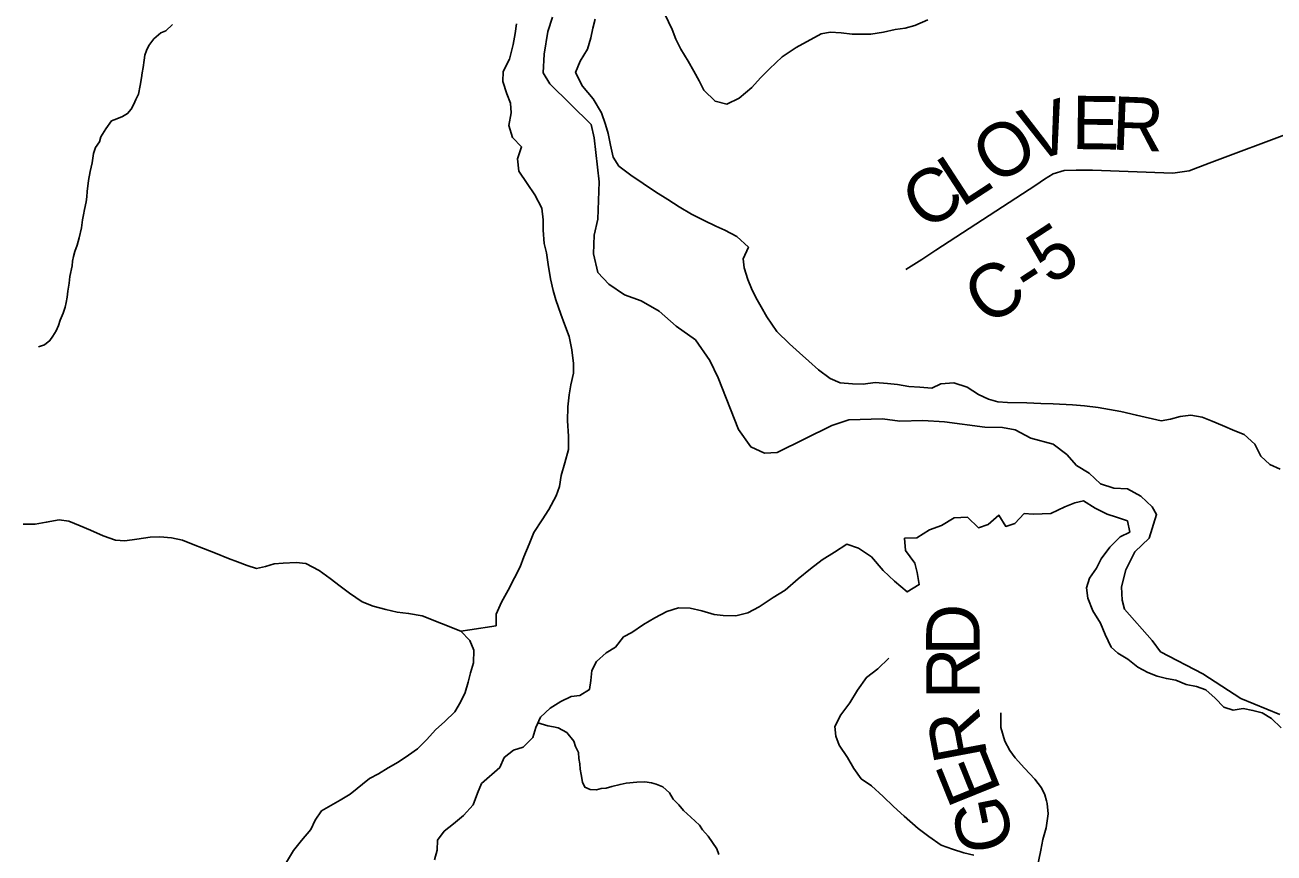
# Model space of a CAD drawing. Extents: x 1310247 to 1664935, y 235267 to 584339.
# Drawn here: x 1510976 to 1517993, y 366994 to 371649 of the extents above; entities that cross this region are included whole.
import ezdxf

# ---------------------------------------------------------------- set-up
doc = ezdxf.new("R2010")
doc.units = 0
for name, color, linetype in [('GM_X_County_Road', 7, 'Continuous'), ('GM_X_County_Road_Text', 7, 'Continuous'), ('GM_X_Major_Lake', 7, 'Continuous'), ('GM_X_Minor_River', 7, 'Continuous'), ('GM_X_Township', 7, 'Continuous'), ('GM_X_Township_Road', 7, 'Continuous'), ('GM_X_Township_Road_Text', 7, 'Continuous')]:
    doc.layers.add(name, color=color, linetype=linetype)

msp = doc.modelspace()

# ---------------------------------------------------------------- linework, layer by layer
at = {"layer": 'GM_X_County_Road'}
for points in [[(1516013.3, 370331.3), (1516093.5, 370382.5), (1516654.2, 370748.3), (1516704, 370781.7), (1516751.7, 370813), (1516812.9, 370831.5), (1516881.9, 370833), (1516972.3, 370833.7), (1517424.2, 370816.6), (1517515.3, 370829.4), (1517628.4, 370872.1), (1518098.1, 371049.3)], [(1515924.1, 370274.3), (1516013.3, 370331.3)]]:
    msp.add_lwpolyline(points, dxfattribs=at)
at = {"layer": 'GM_X_Major_Lake'}
msp.add_line((1513621.9, 368271.9), (1513474.7, 368249), dxfattribs=at)
for points in [[(1516047.9, 371677.5), (1515975.1, 371646.9), (1515920.8, 371631.9), (1515864.5, 371623), (1515798.1, 371608.3), (1515727.8, 371597.7), (1515673.7, 371596.8), (1515623.6, 371597.8), (1515561.7, 371605), (1515499.6, 371608.2), (1515449.4, 371599.2), (1515307.6, 371521.9), (1515230.4, 371469.3), (1515158.9, 371402.5), (1515107.8, 371351.4), (1515058.6, 371298.3), (1514987.2, 371237.6), (1514918.5, 371204.9), (1514852.7, 371220.2), (1514789.9, 371283.6), (1514762.9, 371334.3), (1514734, 371389), (1514701.1, 371445.8), (1514660.5, 371512.7), (1514631.6, 371569.4), (1514610.7, 371624), (1514549.3, 371753.5)], [(1513736.1, 371655.4), (1513728.9, 371601.4), (1513717.6, 371539.5), (1513697.9, 371457.7), (1513662.4, 371388.3), (1513659.3, 371332.2), (1513681.8, 371261.6), (1513702.8, 371209)], [(1514179.3, 371682.7), (1514166.2, 371630.8), (1514155, 371576.9), (1514135.7, 371513.1), (1514094.2, 371445.8), (1514068.9, 371382.2), (1514107.4, 371305.2), (1514168, 371233.9), (1514214.4, 371154.8), (1514237.1, 371090.1), (1514252.1, 371039.7), (1514264.7, 370973.3), (1514279.4, 370906.9), (1514312.4, 370856.1), (1514379.4, 370804.7), (1514448.5, 370757.2), (1514517.7, 370711.7), (1514586.9, 370668.2), (1514650.1, 370626.9), (1514719.4, 370585.4), (1514790.7, 370549.9), (1514856.2, 370518.5), (1514907.8, 370495.4), (1514975.1, 370460), (1515040, 370400.6), (1515010.6, 370335), (1515015.6, 370284.8), (1515036.2, 370218.2), (1515057.2, 370167.7), (1515082.2, 370117.1), (1515111.1, 370064.4), (1515144, 370007.6), (1515200.4, 369926.3), (1515271.1, 369856.8), (1515326.1, 369805.5), (1515379.2, 369758.4), (1515434.3, 369711.2), (1515499.4, 369661.8), (1515554.9, 369636.6)], [(1513702.8, 371209), (1513707.7, 371154.8), (1513694.2, 371084.9), (1513714.8, 371016.4), (1513765.8, 370963.2), (1513742.4, 370897.5), (1513750.9, 370827.2), (1513797.6, 370758.1), (1513840.3, 370695.1), (1513878.8, 370620.2), (1513887.5, 370553.9), (1513886.3, 370495.8), (1513892.8, 370421.5), (1513905.7, 370369.1), (1513914.3, 370302.8), (1513928.7, 370222.3), (1513943.3, 370155.8), (1513958.3, 370103.4), (1513986.6, 370022.7), (1514007.5, 369968.1), (1514032.1, 369897.5), (1514048.6, 369823), (1514057, 369746.6), (1514057.9, 369692.5), (1514042.5, 369626.6), (1514033.4, 369570.7), (1514025.9, 369502.7), (1514024.3, 369424.5), (1514028.5, 369338.2), (1514029, 369262.1), (1514009.4, 369188.3), (1513987.9, 369116.5), (1513978.6, 369054.6), (1513959.5, 369002.8), (1513917.8, 368925.5), (1513880.6, 368868.1), (1513835.1, 368796.8), (1513807.7, 368731.2), (1513778.1, 368659.7), (1513757, 368603.9), (1513725.6, 368540.4), (1513690.1, 368471), (1513652.7, 368403.5), (1513623.2, 368336), (1513621.9, 368271.9)], [(1515554.9, 369636.6), (1515624.9, 369631.2), (1515685, 369630), (1515751.3, 369638.7), (1515821.3, 369633.3), (1515877.2, 369628.2), (1515941.1, 369616.9), (1516003.1, 369613.6), (1516071.1, 369608.3), (1516121.6, 369631.3), (1516193.9, 369637.9), (1516269.5, 369612.3), (1516332.7, 369571), (1516388.3, 369545.8), (1516442, 369530.7), (1516496.1, 369527.6), (1516604.2, 369525.5), (1516682.2, 369521.9), (1516752.2, 369518.5), (1516860.3, 369514.4), (1516928.3, 369509), (1517004.2, 369499.5), (1517131.9, 369476.9), (1517219.6, 369455.1), (1517359.2, 369424.3), (1517411.4, 369433.2), (1517465.8, 369448.2), (1517526, 369455), (1517589.9, 369443.7), (1517645.5, 369422.6), (1517703.1, 369397.4), (1517772.6, 369367.9), (1517824.2, 369346.8), (1517885.2, 369293.5), (1517917.8, 369224.7), (1517968.9, 369177.6), (1518026.5, 369152.4)], [(1517043.8, 368221.7), (1517017.1, 368286.4), (1516974.5, 368355.4), (1516945.9, 368426.2), (1516939.1, 368484.4), (1516956.3, 368540.2), (1516995.5, 368595.6), (1517022.6, 368647.1), (1517070.1, 368714.4), (1517129.3, 368771.3), (1517182, 368798.3), (1517169.2, 368860.7), (1517107.6, 368882), (1517055.9, 368899.1), (1516988.5, 368932.5), (1516923.2, 368973.9), (1516872.9, 368962.8), (1516818.4, 368939.9), (1516739.5, 368903.4), (1516689.4, 368900.3), (1516639.3, 368899.3), (1516589.2, 368902.3), (1516536, 368847.3), (1516485.6, 368830.2), (1516446.9, 368893.1), (1516387.7, 368840.2), (1516333.2, 368823.2), (1516270.4, 368882.6), (1516196.2, 368878.1), (1516125.2, 368835.4), (1516056.6, 368810.7), (1515985.5, 368766), (1515917.4, 368763.4), (1515922, 368695.1), (1515974.6, 368623.9), (1515987.5, 368571.5), (1516000.1, 368503.1), (1515931.2, 368462.4), (1515860.3, 368522), (1515797.5, 368583.3), (1515731, 368658.8), (1515657.9, 368708.4), (1515592.2, 368729.8), (1515523.2, 368685), (1515454.2, 368642.3), (1515389.1, 368591.5), (1515319.8, 368534.7), (1515246.4, 368472), (1515179.5, 368431.3), (1515100.3, 368378.7), (1515037.4, 368343.9), (1514969, 368327.2), (1514898.9, 368328.6), (1514847, 368335.7), (1514777.3, 368355.1), (1514713.5, 368370.4), (1514647.4, 368371.7), (1514580.9, 368351), (1514514.1, 368316.2), (1514451.3, 368279.4), (1514385.5, 368233)], [(1513474.7, 368249), (1513424.5, 368241.9), (1513475.6, 368188.8), (1513496.7, 368134.2), (1513495.4, 368063.9), (1513478.3, 368008), (1513465.3, 367954), (1513448.2, 367896.1), (1513423.1, 367842.4), (1513390, 367788.8), (1513334.9, 367733.6), (1513281.9, 367686.4), (1513232.7, 367633.1), (1513181.6, 367579.8), (1513130.9, 367544.7), (1513072, 367505.6), (1513015.2, 367472.5), (1512962.5, 367439.4), (1512911.8, 367412.2), (1512802, 367325.9), (1512747.2, 367290.8), (1512694.5, 367261.7), (1512641.8, 367230.5), (1512606.7, 367179), (1512581.7, 367127.2), (1512528.4, 367064), (1512483.3, 367008.6), (1512444, 366943.1)], [(1514043.3, 367875), (1514093.5, 367880.1), (1514146.3, 367913.2), (1514155.2, 367963.2), (1514160.3, 368019.4), (1514187.3, 368071.1), (1514240.4, 368120.3), (1514293.1, 368151.4), (1514338.2, 368208.8), (1514385.5, 368233)], [(1517043.8, 368221.7), (1517078.4, 368150.7), (1517115.7, 368116.8), (1517171.3, 368083.6), (1517228.6, 368038.4), (1517284.2, 368009.2), (1517336, 367988.2), (1517387.8, 367975.2), (1517441.8, 367966.1), (1517499.5, 367941), (1517557.4, 367929.8), (1517609.2, 367910.8), (1517662.5, 367865.6), (1517711.7, 367814.5), (1517763.5, 367797.5), (1517819.9, 367806.5), (1517873.8, 367795.4), (1517925.7, 367782.4), (1517979.2, 367751.3), (1518032.4, 367698.1)], [(1513276.4, 366955.6), (1513291.4, 367009.6), (1513292.4, 367065.8), (1513331.5, 367117.2), (1513382.4, 367158.5), (1513439.4, 367205.6), (1513492.6, 367264.8), (1513517.9, 367330.6), (1513541, 367384.4), (1513642.9, 367474.9), (1513668, 367530.6), (1513720.9, 367571.8), (1513775.3, 367588.8), (1513828.5, 367644.1), (1513845.6, 367700), (1513872.7, 367757.7), (1513925.8, 367808.9), (1513986.6, 367845.9), (1514043.3, 367875)]]:
    msp.add_lwpolyline(points, dxfattribs=at)
at = {"layer": 'GM_X_Minor_River'}
for points in [[(1511805, 371652.6), (1511767.7, 371615.5), (1511739.3, 371604.2)], [(1511739.3, 371604.2), (1511700.1, 371571.2), (1511670.9, 371533.8), (1511658.1, 371506), (1511649.3, 371480.1), (1511644.5, 371452.1), (1511639.3, 371410), (1511634.4, 371380), (1511629.6, 371352), (1511622.4, 371308), (1511613, 371260), (1511598.1, 371230.2), (1511587.3, 371204.4), (1511572.4, 371176.7), (1511551.6, 371151.1), (1511522.9, 371133.8), (1511492.4, 371120.7), (1511461.9, 371109.5), (1511430.5, 371066.1), (1511401.1, 371020.7), (1511394.3, 370992.8), (1511371.3, 370961.3), (1511360.3, 370927.4), (1511352.7, 370873.3), (1511341.3, 370825.4), (1511331.9, 370775.4), (1511324.1, 370713.2), (1511323.3, 370683.1), (1511318.5, 370655.1), (1511309.2, 370611.1), (1511304.3, 370581.1), (1511299.5, 370553.1), (1511292.3, 370509), (1511280.6, 370453), (1511269.4, 370411.1), (1511256.3, 370375.3), (1511247.5, 370347.4), (1511242.8, 370321.4), (1511240, 370295.3), (1511228.3, 370235.3), (1511223.2, 370197.3), (1511216, 370153.2), (1511213, 370119.1), (1511206.1, 370089.2), (1511201.4, 370063.2), (1511190.4, 370029.3), (1511173.2, 369989.6), (1511164.3, 369959.6), (1511151.4, 369929.9), (1511132.4, 369900.2), (1511115.6, 369874.6), (1511084.8, 369851.3), (1511052.3, 369840.2)], [(1510964.7, 368842.1), (1511032.9, 368842.9), (1511095.3, 368853.8), (1511167.7, 368866.6), (1511221.7, 368859.6), (1511285.4, 368834.4), (1511343.1, 368809.4), (1511414.7, 368778), (1511484.4, 368752.7), (1511536.5, 368749.8), (1511604.8, 368758.6), (1511679.2, 368769.4), (1511733.4, 368772.4), (1511799.5, 368765.2), (1511861.4, 368752.1), (1511921.1, 368729), (1511978.8, 368706), (1512046.5, 368680.7), (1512118.1, 368649.3), (1512169.9, 368630.4), (1512223.7, 368611.4), (1512275.5, 368594.4), (1512325.9, 368605.6), (1512376.3, 368620.8), (1512426.5, 368623.9), (1512498.7, 368626.6), (1512552.7, 368621.7), (1512628.2, 368582.2), (1512689.5, 368537), (1512746.9, 368493.9), (1512798.3, 368454.9), (1512869.5, 368405.5), (1512931.3, 368382.4), (1513003.1, 368363.1), (1513067, 368347.9), (1513131, 368340.8), (1513207, 368327.4), (1513424.5, 368241.9)], [(1515828.8, 368090.1), (1515767.6, 368028.9), (1515702.6, 367981.7), (1515653.3, 367910.3), (1515609.9, 367838.7), (1515558.6, 367771.3), (1515525.5, 367705.6), (1515530.6, 367651.3), (1515549.8, 367600.8), (1515596.8, 367531.7), (1515631.8, 367468.8), (1515673, 367411.9), (1515730.5, 367372.8), (1515797.7, 367311.4), (1515855, 367256.2), (1515914.2, 367201), (1515993.3, 367131.4), (1516052.8, 367086.3), (1516122.2, 367038.9), (1516186, 367015.8), (1516249.8, 366994.6), (1516305.8, 366981.6)], [(1513857.4, 367725.2), (1513913.6, 367709.4), (1513945.5, 367702.7), (1513971.4, 367698.1), (1514018.9, 367671.1), (1514059.9, 367622.1), (1514069.3, 367593.8), (1514084.6, 367559.4), (1514087.9, 367525.2), (1514093.2, 367495), (1514094.6, 367464.9), (1514100, 367434.7), (1514107.1, 367392.4), (1514120.5, 367364.1), (1514150.2, 367351.4), (1514186.2, 367348.7), (1514212.4, 367356.1), (1514240.5, 367359.5), (1514272.7, 367368.9), (1514318.9, 367380), (1514353.1, 367387.3), (1514413.3, 367392), (1514457.4, 367395.1), (1514495.2, 367388.3), (1514521.1, 367381.8), (1514558.8, 367366.9), (1514596.1, 367332.1), (1514617.4, 367297.5), (1514648.7, 367264.8), (1514676.1, 367234.1), (1514717.3, 367195.1), (1514764.4, 367150), (1514781.8, 367123.6), (1514813.1, 367088.8), (1514861.7, 367017.6), (1514873, 366985.3)]]:
    msp.add_lwpolyline(points, dxfattribs=at)
at = {"layer": 'GM_X_Township'}
for points in [[(1513939.6, 371692.9), (1513913.6, 371613), (1513893.3, 371484.5), (1513886.5, 371379.7), (1513923.7, 371318.8), (1514156.9, 371088.9), (1514173.8, 371014.5), (1514200.9, 370767.7), (1514194.1, 370558.1), (1514173.8, 370466.8), (1514170.4, 370362), (1514194.1, 370257.1), (1514254.9, 370192.9), (1514342.8, 370132), (1514437.5, 370098.2), (1514538.9, 370040.8), (1514633.5, 369956.2), (1514741.7, 369878.5), (1514822.8, 369763.5), (1514870.1, 369665.5), (1514985.1, 369374.7), (1515052.6, 369276.7), (1515130.4, 369242.8), (1515201.4, 369246.2), (1515509, 369398.4), (1515603.6, 369428.8), (1515792.9, 369435.6), (1515890.9, 369422.1), (1516019.4, 369425.4), (1516141.1, 369418.7), (1516367.5, 369388.3), (1516467.3, 369386.6), (1516538.2, 369373.1), (1516626.1, 369325.7), (1516751.2, 369291.9), (1516828.9, 369234.4), (1516883, 369173.6), (1516954, 369129.6), (1517018.2, 369068.8), (1517092.6, 369045.1), (1517170.3, 369041.7), (1517244.7, 369001.2), (1517308.9, 368940.3), (1517332.6, 368896.3), (1517292, 368764.5), (1517210.9, 368686.7), (1517160.2, 368585.3), (1517136.5, 368490.6), (1517139.9, 368416.2), (1517153.4, 368365.5), (1517309.1, 368188.3), (1517354.2, 368125.6), (1517592.5, 368001.4), (1517806, 367862.3), (1518024.5, 367773)], [(1518024.5, 367773), (1517806, 367862.3), (1517592.5, 368001.4), (1517354.2, 368125.6), (1517309.1, 368188.3), (1517153.4, 368365.5), (1517139.9, 368416.2), (1517136.5, 368490.6), (1517160.2, 368585.3), (1517210.9, 368686.7), (1517292, 368764.5), (1517332.6, 368896.3), (1517308.9, 368940.3), (1517244.7, 369001.2), (1517170.3, 369041.7), (1517092.6, 369045.1), (1517018.2, 369068.8), (1516954, 369129.6), (1516883, 369173.6), (1516828.9, 369234.4), (1516751.2, 369291.9), (1516626.1, 369325.7), (1516538.2, 369373.1), (1516467.3, 369386.6), (1516367.5, 369388.3), (1516141.1, 369418.7), (1516019.4, 369425.4), (1515890.9, 369422.1), (1515792.9, 369435.6), (1515603.6, 369428.8), (1515509, 369398.4), (1515201.4, 369246.2), (1515130.4, 369242.8), (1515052.6, 369276.7), (1514985.1, 369374.7), (1514870.1, 369665.5), (1514822.8, 369763.5), (1514741.7, 369878.5), (1514633.5, 369956.2), (1514538.9, 370040.8), (1514437.5, 370098.2), (1514342.8, 370132), (1514254.9, 370192.9), (1514194.1, 370257.1), (1514170.4, 370362), (1514173.8, 370466.8), (1514194.1, 370558.1), (1514200.9, 370767.7), (1514173.8, 371014.5), (1514156.9, 371088.9), (1513923.7, 371318.8), (1513886.5, 371379.7), (1513893.3, 371484.5), (1513913.6, 371613), (1513939.6, 371692.9)]]:
    msp.add_lwpolyline(points, dxfattribs=at)
at = {"layer": 'GM_X_Township_Road'}
for points in [[(1516714.1, 367287.4), (1516704.7, 367321.2), (1516687.3, 367361.4), (1516649.8, 367409.6), (1516590.9, 367471.1), (1516538.7, 367528.7), (1516508, 367570.2), (1516479.8, 367622.4), (1516458.4, 367700), (1516458.4, 367781.7)], [(1516939, 363910.6), (1516779.7, 364207.7), (1516730.1, 364294.7), (1516700.7, 364367), (1516668.6, 364464.7), (1516526.7, 365139.4), (1516458.4, 365381.7), (1516430.3, 365466), (1516402.2, 365557), (1516399.5, 365633.3), (1516406.2, 365697.6), (1516429, 365810), (1516533.4, 366283.8), (1516649.8, 366847.4), (1516683.3, 367010.7), (1516694, 367069.6), (1516712.7, 367135.2), (1516723.4, 367214.1), (1516718.1, 367273), (1516714.1, 367287.4)]]:
    msp.add_lwpolyline(points, dxfattribs=at)

# ---------------------------------------------------------------- texts
at = {"layer": 'GM_X_County_Road_Text'}
for s, rotation, p in [('V', 17.753, (1516629.2, 370875)), ('E', 359.29712, (1516855.5, 370951.8)), ('R', 357.67905, (1517077.6, 370949.1)), ('O', 32.60697, (1516425.3, 370741.5)), ('L', 33.04122, (1516237.7, 370619.5)), ('C', 33.04219, (1516031.2, 370485.1)), ('C-5', 33.17879, (1516381, 369950))]:
    msp.add_text(s, height=300, rotation=rotation, dxfattribs=at).set_placement(p)
at = {"layer": 'GM_X_Township_Road_Text'}
for s, rotation, p in [('D', 90, (1516338.5, 368105.3)), ('R', 90.06245, (1516338.8, 367858.9)), ('R', 100.62601, (1516384, 367538.9)), ('E', 111.98415, (1516463.6, 367345.9)), ('G', 101.36198, (1516533, 367029))]:
    msp.add_text(s, height=300, rotation=rotation, dxfattribs=at).set_placement(p)

doc.saveas('drawing.dxf')
